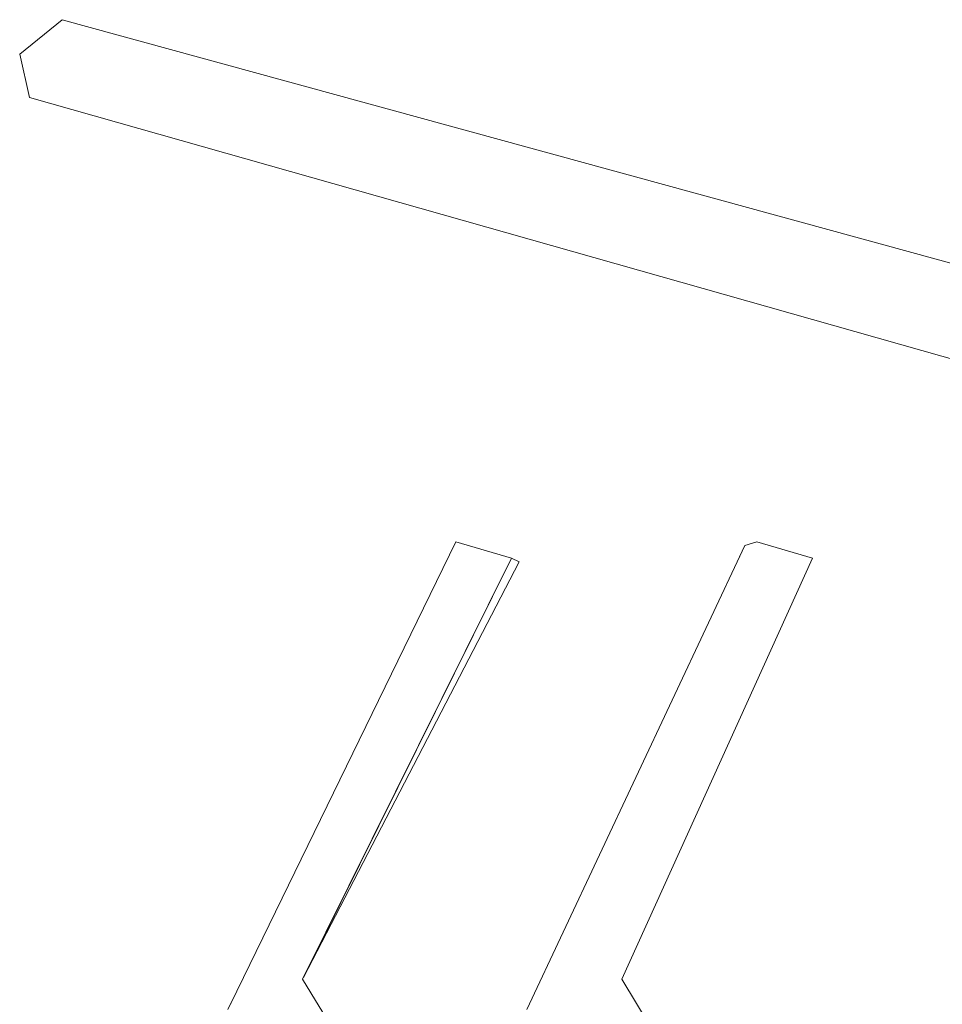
# Model space of a CAD drawing. Extents: x -289599 to -184549, y 66678 to 295474.
# Tile 500 of 656: x -250861 to -250815, y 72055 to 72103. Entities that reach past the tile are written whole.
import ezdxf

# ---------------------------------------------------------------- set-up
doc = ezdxf.new("R2010")
doc.units = 0
doc.header["$MEASUREMENT"] = 0
doc.linetypes.add('Wipeout_Contour', pattern=[1000, 0, -1000])
doc.layers.add('arch drzewa', color=8, linetype='Continuous')
doc.layers.add('arch drzewa_Nr_Pióra__4', color=8, linetype='Continuous', lineweight=9)

msp = doc.modelspace()

# ---------------------------------------------------------------- wipeouts: each hides what was drawn before it
at = {"color": 254, "linetype": 'Wipeout_Contour', "lineweight": 0, "ltscale": 767860.774864}
msp.add_wipeout([(-250858.799, 72103.424), (-250860.895, 72101.718), (-250804.544, 72088.546)], dxfattribs=at).dxf.layer = 'arch drzewa'
at = {"color": 254, "linetype": 'Wipeout_Contour', "lineweight": 0, "ltscale": 1023701.172932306}
msp.add_wipeout([(-250846.942, 72056.079), (-250850.504, 72054.838), (-250817.686, 72007.43), (-250817.604, 72007.992)], dxfattribs=at).dxf.layer = 'arch drzewa'

# ---------------------------------------------------------------- next in the draw order: wipeouts: each hides what was drawn before it
at = {"color": 254, "linetype": 'Wipeout_Contour', "lineweight": 0, "ltscale": 767808.990371}
msp.add_wipeout([(-250804.544, 72088.546), (-250860.895, 72101.718), (-250808.821, 72087.766)], dxfattribs=at).dxf.layer = 'arch drzewa'
at = {"color": 254, "linetype": 'Wipeout_Contour', "lineweight": 0, "ltscale": 767831.363371}
msp.add_wipeout([(-250846.902, 72056.159), (-250836.264, 72076.669), (-250836.64, 72076.852)], dxfattribs=at).dxf.layer = 'arch drzewa'
at = {"color": 254, "linetype": 'Wipeout_Contour', "lineweight": 0, "ltscale": 1279554.99488505}
msp.add_wipeout([(-250850.504, 72054.838), (-250817.317, 71999.343), (-250815.758, 72000.76), (-250817.879, 72006.1), (-250817.686, 72007.43)], dxfattribs=at).dxf.layer = 'arch drzewa'

# ---------------------------------------------------------------- next in the draw order: wipeouts: each hides what was drawn before it
at = {"color": 254, "linetype": 'Wipeout_Contour', "lineweight": 0, "ltscale": 767864.905073}
msp.add_wipeout([(-250860.895, 72101.718), (-250860.419, 72099.587), (-250808.821, 72087.766)], dxfattribs=at).dxf.layer = 'arch drzewa'
at = {"color": 254, "linetype": 'Wipeout_Contour', "lineweight": 0, "ltscale": 767834.428687}
msp.add_wipeout([(-250846.942, 72056.079), (-250836.64, 72076.852), (-250839.393, 72077.659)], dxfattribs=at).dxf.layer = 'arch drzewa'
at = {"color": 254, "linetype": 'Wipeout_Contour', "lineweight": 0, "ltscale": 767797.816391}
msp.add_wipeout([(-250817.317, 71999.343), (-250850.504, 72054.838), (-250850.639, 72054.582)], dxfattribs=at).dxf.layer = 'arch drzewa'

# ---------------------------------------------------------------- next in the draw order: linework, layer by layer
at = {"layer": 'arch drzewa_Nr_Pióra__4', "linetype": 'Continuous'}
for p, q in [((-250858.799, 72103.424), (-250860.895, 72101.718)), ((-250836.264, 72076.669), (-250836.64, 72076.852))]:
    msp.add_line(p, q, dxfattribs=at)

# ---------------------------------------------------------------- next in the draw order: wipeouts: each hides what was drawn before it
at = {"color": 254, "linetype": 'Wipeout_Contour', "lineweight": 0, "ltscale": 767811.521731}
msp.add_wipeout([(-250808.821, 72087.766), (-250860.419, 72099.587), (-250809.397, 72085.114)], dxfattribs=at).dxf.layer = 'arch drzewa'
at = {"color": 254, "linetype": 'Wipeout_Contour', "lineweight": 0, "ltscale": 767840.091718}
msp.add_wipeout([(-250839.393, 72077.659), (-250850.504, 72054.838), (-250846.942, 72056.079)], dxfattribs=at).dxf.layer = 'arch drzewa'
at = {"color": 254, "linetype": 'Wipeout_Contour', "lineweight": 0, "ltscale": 1023640.856560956}
msp.add_wipeout([(-250831.203, 72056.079), (-250834.487, 72054.838), (-250801.932, 72007.21), (-250801.839, 72007.683)], dxfattribs=at).dxf.layer = 'arch drzewa'

# ---------------------------------------------------------------- next in the draw order: linework, layer by layer
at = {"layer": 'arch drzewa_Nr_Pióra__4', "linetype": 'Continuous'}
for p, q in [((-250804.544, 72088.546), (-250858.799, 72103.424)), ((-250860.895, 72101.718), (-250860.419, 72099.587)), ((-250809.397, 72085.114), (-250860.419, 72099.587)), ((-250850.504, 72054.838), (-250839.393, 72077.659)), ((-250836.64, 72076.852), (-250839.393, 72077.659)), ((-250846.942, 72056.079), (-250836.64, 72076.852)), ((-250846.902, 72056.159), (-250836.264, 72076.669)), ((-250850.639, 72054.582), (-250850.395, 72055.062))]:
    msp.add_line(p, q, dxfattribs=at)

# ---------------------------------------------------------------- next in the draw order: wipeouts: each hides what was drawn before it
at = {"color": 254, "linetype": 'Wipeout_Contour', "lineweight": 0, "ltscale": 767791.217827}
msp.add_wipeout([(-250831.203, 72056.079), (-250821.794, 72076.852), (-250824.54, 72077.659)], dxfattribs=at).dxf.layer = 'arch drzewa'
at = {"color": 254, "linetype": 'Wipeout_Contour', "lineweight": 0, "ltscale": 1279479.299796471}
msp.add_wipeout([(-250834.487, 72054.838), (-250801.136, 71999.343), (-250799.88, 72000.76), (-250802.15, 72006.1), (-250801.932, 72007.21)], dxfattribs=at).dxf.layer = 'arch drzewa'

# ---------------------------------------------------------------- next in the draw order: wipeouts: each hides what was drawn before it
at = {"color": 254, "linetype": 'Wipeout_Contour', "lineweight": 0, "ltscale": 767753.22078}
msp.add_wipeout([(-250801.136, 71999.343), (-250834.487, 72054.838), (-250835.885, 72054.582)], dxfattribs=at).dxf.layer = 'arch drzewa'

# ---------------------------------------------------------------- next in the draw order: wipeouts: each hides what was drawn before it
at = {"color": 254, "linetype": 'Wipeout_Contour', "lineweight": 0, "ltscale": 767795.798403}
msp.add_wipeout([(-250824.54, 72077.659), (-250834.487, 72054.838), (-250831.203, 72056.079)], dxfattribs=at).dxf.layer = 'arch drzewa'

# ---------------------------------------------------------------- next in the draw order: wipeouts: each hides what was drawn before it
at = {"color": 254, "linetype": 'Wipeout_Contour', "lineweight": 0, "ltscale": 767797.559859}
msp.add_wipeout([(-250834.487, 72054.838), (-250824.54, 72077.659), (-250825.144, 72077.476)], dxfattribs=at).dxf.layer = 'arch drzewa'

# ---------------------------------------------------------------- next in the draw order: linework, layer by layer
at = {"layer": 'arch drzewa_Nr_Pióra__4', "linetype": 'Continuous'}
msp.add_line((-250821.794, 72076.852), (-250824.54, 72077.659), dxfattribs=at)

# ---------------------------------------------------------------- next in the draw order: wipeouts: each hides what was drawn before it
at = {"color": 254, "linetype": 'Wipeout_Contour', "lineweight": 0, "ltscale": 767800.09682}
msp.add_wipeout([(-250825.144, 72077.476), (-250835.885, 72054.582), (-250834.487, 72054.838)], dxfattribs=at).dxf.layer = 'arch drzewa'

# ---------------------------------------------------------------- next in the draw order: linework, layer by layer
at = {"layer": 'arch drzewa_Nr_Pióra__4', "linetype": 'Continuous'}
for p, q in [((-250835.885, 72054.582), (-250825.144, 72077.476)), ((-250824.54, 72077.659), (-250825.144, 72077.476)), ((-250831.203, 72056.079), (-250821.794, 72076.852)), ((-250817.604, 72007.992), (-250846.942, 72056.079)), ((-250801.839, 72007.683), (-250831.203, 72056.079))]:
    msp.add_line(p, q, dxfattribs=at)

doc.saveas('drawing.dxf')
